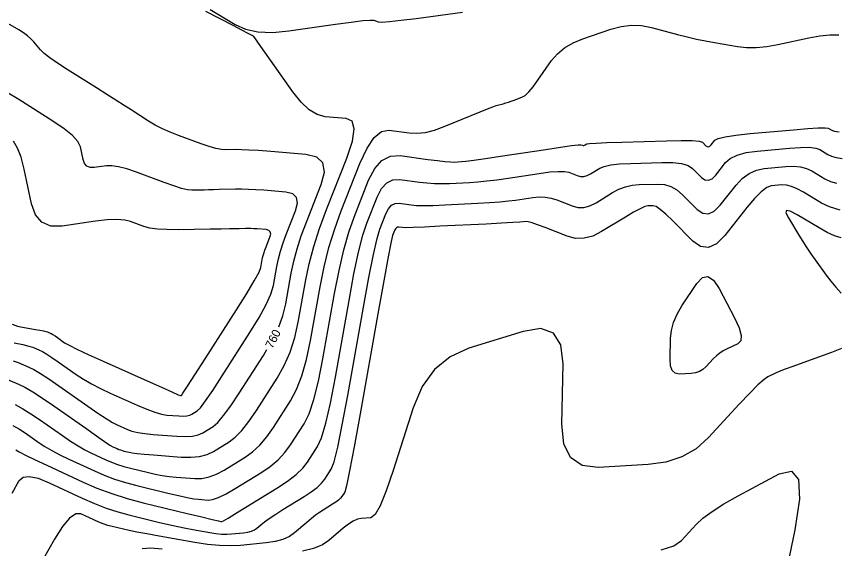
# Model space of a CAD drawing. Extents: x 2082232 to 2083549, y 592624 to 593832.
# Drawn here: x 2082303.3 to 2082370.6, y 592822.8 to 592866.4 of the extents above; entities that cross this region are included whole.
import ezdxf

# ---------------------------------------------------------------- set-up
doc = ezdxf.new("R2010")
doc.units = 0
doc.layers.add('DT_X_Contour_Major', color=7, linetype='Continuous')
doc.layers.add('DT_X_Contour_Minor', color=7, linetype='Continuous')

msp = doc.modelspace()

# ---------------------------------------------------------------- linework, layer by layer
at = {"layer": 'DT_X_Contour_Major'}
for points in [[(2082324.762, 592840.991), (2082325.097, 592841.885), (2082325.337, 592842.857), (2082325.785, 592845.376), (2082325.989, 592846.346), (2082326.264, 592847.368), (2082326.61, 592848.44), (2082327.028, 592849.564), (2082328.237, 592852.629), (2082328.499, 592853.646), (2082328.377, 592854.396), (2082327.872, 592854.881), (2082326.983, 592855.1), (2082324.102, 592855.33), (2082323.117, 592855.404), (2082322.321, 592855.455), (2082321.715, 592855.482), (2082321.299, 592855.486), (2082320.443, 592855.463), (2082320.075, 592855.488), (2082319.613, 592855.579), (2082319.057, 592855.735), (2082318.407, 592855.958), (2082316.548, 592856.64), (2082315.871, 592856.906), (2082315.236, 592857.193), (2082314.643, 592857.501), (2082314.091, 592857.829), (2082312.673, 592858.734), (2082312.097, 592859.101), (2082311.43, 592859.524), (2082310.674, 592860.002), (2082309.828, 592860.536), (2082307.451, 592862.035), (2082306.646, 592862.558), (2082306.011, 592863.002), (2082305.548, 592863.368), (2082305.256, 592863.654), (2082304.705, 592864.314), (2082304.473, 592864.56), (2082304.192, 592864.805), (2082303.861, 592865.047), (2082303.48, 592865.288), (2082302.397, 592865.929)], [(2082302.932, 592827.38), (2082303.508, 592828.398), (2082303.823, 592828.674), (2082304.338, 592828.736), (2082305.052, 592828.585), (2082305.966, 592828.221), (2082308.667, 592826.967), (2082309.666, 592826.528), (2082310.637, 592826.152), (2082311.579, 592825.839), (2082312.492, 592825.589), (2082314.891, 592825.007), (2082315.743, 592824.804), (2082316.5, 592824.633), (2082317.161, 592824.493), (2082317.727, 592824.385), (2082319.11, 592824.138), (2082319.611, 592824.062), (2082320.074, 592824.018), (2082320.5, 592824.007), (2082320.89, 592824.028), (2082321.88, 592824.128), (2082322.227, 592824.18), (2082322.526, 592824.261), (2082322.777, 592824.371), (2082322.98, 592824.51), (2082323.456, 592824.921), (2082323.693, 592825.106), (2082324.048, 592825.352), (2082324.52, 592825.659), (2082325.109, 592826.027), (2082326.837, 592827.091), (2082327.428, 592827.479), (2082327.908, 592827.844), (2082328.274, 592828.186), (2082328.528, 592828.506), (2082329.055, 592829.328), (2082329.288, 592829.936), (2082329.592, 592831.145), (2082329.968, 592832.956), (2082330.414, 592835.366), (2082331.7, 592842.596), (2082332.145, 592845.028), (2082332.517, 592846.901), (2082332.815, 592848.216), (2082333.039, 592848.972), (2082333.541, 592850.242), (2082333.75, 592850.653), (2082334.002, 592850.932), (2082334.297, 592851.08), (2082334.636, 592851.096), (2082335.594, 592850.964), (2082336.036, 592850.927), (2082336.644, 592850.915), (2082337.416, 592850.928), (2082338.353, 592850.966), (2082341.073, 592851.1), (2082342.031, 592851.154), (2082342.864, 592851.216), (2082343.574, 592851.284), (2082344.16, 592851.361), (2082345.557, 592851.573), (2082346.074, 592851.62), (2082346.577, 592851.602), (2082347.066, 592851.518), (2082347.542, 592851.368), (2082348.792, 592850.881), (2082349.266, 592850.76), (2082349.749, 592850.763), (2082350.243, 592850.889), (2082350.746, 592851.138), (2082352.101, 592851.968), (2082352.617, 592852.243), (2082353.149, 592852.443), (2082353.697, 592852.571), (2082354.262, 592852.624), (2082355.788, 592852.669), (2082356.345, 592852.628), (2082356.871, 592852.469), (2082357.367, 592852.193), (2082357.832, 592851.8), (2082359.032, 592850.597), (2082359.486, 592850.279), (2082359.951, 592850.229), (2082360.425, 592850.447), (2082360.908, 592850.933), (2082362.211, 592852.585), (2082362.722, 592853.135), (2082363.275, 592853.545), (2082363.873, 592853.815), (2082364.513, 592853.945), (2082366.279, 592854.106), (2082366.909, 592854.129), (2082367.473, 592854.077), (2082367.972, 592853.949), (2082368.405, 592853.746), (2082369.472, 592853.105), (2082369.947, 592852.882), (2082370.431, 592852.735)], [(2082303.009, 592838.201), (2082303.417, 592838.06), (2082304.31, 592837.686), (2082304.715, 592837.485), (2082305.258, 592837.162), (2082305.939, 592836.719), (2082306.759, 592836.154), (2082309.13, 592834.486), (2082309.947, 592833.921), (2082310.621, 592833.477), (2082311.152, 592833.155), (2082311.538, 592832.954), (2082312.378, 592832.579), (2082312.745, 592832.449), (2082313.217, 592832.339), (2082313.794, 592832.251), (2082314.475, 592832.182), (2082316.431, 592832.028), (2082317.113, 592832.002), (2082317.692, 592832.04), (2082318.168, 592832.142), (2082318.541, 592832.308), (2082319.398, 592832.836), (2082319.772, 592833.155), (2082320.252, 592833.714), (2082320.838, 592834.513), (2082321.529, 592835.553), (2082323.513, 592838.647), (2082323.798, 592839.128)]]:
    msp.add_lwpolyline(points, dxfattribs=at)
at = {"layer": 'DT_X_Contour_Minor'}
for points in [[(2082319.147, 592866.966), (2082321.191, 592865.721), (2082322.041, 592865.339), (2082323.058, 592865.125), (2082324.241, 592865.08), (2082325.592, 592865.203), (2082329.416, 592865.757), (2082330.688, 592865.933), (2082331.635, 592866.045), (2082332.256, 592866.094), (2082332.553, 592866.078), (2082332.911, 592865.951), (2082333.206, 592865.933), (2082333.824, 592865.974), (2082334.764, 592866.074), (2082336.026, 592866.232), (2082339.822, 592866.734)], [(2082302.215, 592836.805), (2082303.445, 592836.291), (2082303.971, 592836.035), (2082304.628, 592835.655), (2082305.416, 592835.15), (2082306.334, 592834.521), (2082308.956, 592832.676), (2082309.833, 592832.063), (2082310.496, 592831.608), (2082310.946, 592831.311), (2082311.181, 592831.172), (2082311.526, 592831.012), (2082311.658, 592830.955), (2082311.797, 592830.903), (2082311.943, 592830.857), (2082312.096, 592830.817), (2082312.513, 592830.715), (2082312.756, 592830.674), (2082313.17, 592830.625), (2082313.757, 592830.569), (2082314.517, 592830.506), (2082316.771, 592830.328), (2082317.571, 592830.307), (2082318.279, 592830.376), (2082318.896, 592830.535), (2082319.421, 592830.785), (2082320.7, 592831.573), (2082321.199, 592831.955), (2082321.737, 592832.511), (2082322.313, 592833.241), (2082322.929, 592834.144), (2082324.622, 592836.783), (2082325.206, 592837.812), (2082325.689, 592838.917), (2082326.071, 592840.099), (2082326.353, 592841.359), (2082326.968, 592844.82), (2082327.248, 592846.153), (2082327.626, 592847.557), (2082328.102, 592849.03), (2082328.676, 592850.575), (2082330.337, 592854.786), (2082330.801, 592856.174), (2082330.949, 592857.181), (2082330.779, 592857.805), (2082330.293, 592858.048), (2082328.573, 592858.185), (2082327.922, 592858.351), (2082327.262, 592858.747), (2082326.592, 592859.373), (2082325.912, 592860.229), (2082324.085, 592862.818), (2082323.485, 592863.667), (2082323.055, 592864.275), (2082322.795, 592864.641), (2082322.705, 592864.765), (2082322.692, 592864.774), (2082322.584, 592864.83), (2082322.269, 592864.994), (2082321.747, 592865.264), (2082321.018, 592865.642), (2082318.8, 592866.791)], [(2082303.181, 592834.618), (2082303.813, 592834.279), (2082304.474, 592833.876), (2082305.165, 592833.411), (2082307.048, 592832.086), (2082307.723, 592831.625), (2082308.336, 592831.235), (2082308.887, 592830.916), (2082309.375, 592830.668), (2082310.596, 592830.101), (2082311.066, 592829.898), (2082311.56, 592829.715), (2082312.078, 592829.551), (2082312.62, 592829.407), (2082314.099, 592829.048), (2082314.655, 592828.924), (2082315.217, 592828.823), (2082315.783, 592828.744), (2082316.353, 592828.688), (2082317.881, 592828.567), (2082318.462, 592828.577), (2082319.059, 592828.696), (2082319.672, 592828.924), (2082320.302, 592829.262), (2082322.002, 592830.31), (2082322.626, 592830.756), (2082323.222, 592831.309), (2082323.789, 592831.968), (2082324.329, 592832.734), (2082325.73, 592834.919), (2082326.226, 592835.843), (2082326.665, 592836.974), (2082327.045, 592838.313), (2082327.368, 592839.861), (2082328.151, 592844.264), (2082328.479, 592845.891), (2082328.878, 592847.467), (2082329.346, 592848.995), (2082329.884, 592850.472), (2082331.413, 592854.347), (2082331.991, 592855.607), (2082332.58, 592856.484), (2082333.18, 592856.976), (2082333.79, 592857.083), (2082335.432, 592856.857), (2082336.074, 592856.826), (2082336.767, 592856.902), (2082337.513, 592857.084), (2082338.311, 592857.372), (2082340.507, 592858.284), (2082341.254, 592858.591), (2082341.848, 592858.827), (2082342.288, 592858.992), (2082342.575, 592859.086), (2082343.136, 592859.243), (2082343.349, 592859.306), (2082343.57, 592859.376), (2082343.799, 592859.454), (2082344.034, 592859.539), (2082344.671, 592859.777), (2082344.932, 592859.931), (2082345.239, 592860.213), (2082345.591, 592860.624), (2082345.988, 592861.164), (2082347.108, 592862.775), (2082347.582, 592863.34), (2082348.167, 592863.826), (2082348.862, 592864.234), (2082349.668, 592864.564), (2082351.961, 592865.34), (2082352.814, 592865.567), (2082353.651, 592865.669), (2082354.473, 592865.644), (2082355.28, 592865.493), (2082357.412, 592864.921), (2082358.2, 592864.719), (2082358.966, 592864.539), (2082359.71, 592864.383), (2082360.432, 592864.249), (2082362.327, 592863.924), (2082363.067, 592863.844), (2082363.866, 592863.845), (2082364.722, 592863.928), (2082365.637, 592864.094), (2082368.155, 592864.644), (2082369.057, 592864.808), (2082369.877, 592864.888), (2082370.613, 592864.884)], [(2082303.089, 592839.664), (2082303.8, 592839.528), (2082304.31, 592839.411), (2082304.619, 592839.314), (2082305.176, 592839.081), (2082305.428, 592838.955), (2082305.767, 592838.754), (2082306.192, 592838.478), (2082306.703, 592838.125), (2082308.182, 592837.085), (2082308.771, 592836.697), (2082309.431, 592836.314), (2082310.159, 592835.935), (2082310.958, 592835.561), (2082313.181, 592834.57), (2082313.957, 592834.241), (2082314.617, 592833.997), (2082315.163, 592833.84), (2082315.593, 592833.767), (2082316.588, 592833.689), (2082316.934, 592833.676), (2082317.228, 592833.695), (2082317.47, 592833.747), (2082317.66, 592833.831), (2082318.096, 592834.1), (2082318.345, 592834.354), (2082318.768, 592834.916), (2082319.362, 592835.786), (2082320.129, 592836.963), (2082322.405, 592840.511), (2082323.165, 592841.749), (2082323.737, 592842.803), (2082324.123, 592843.671), (2082324.322, 592844.355), (2082324.602, 592845.932), (2082324.73, 592846.539), (2082324.902, 592847.179), (2082325.119, 592847.85), (2082325.38, 592848.553), (2082326.137, 592850.472), (2082326.301, 592851.108), (2082326.225, 592851.578), (2082325.908, 592851.882), (2082325.352, 592852.019), (2082323.549, 592852.163), (2082322.895, 592852.208), (2082322.288, 592852.237), (2082321.726, 592852.249), (2082321.209, 592852.245), (2082319.894, 592852.211), (2082319.428, 592852.199), (2082319.018, 592852.189), (2082318.664, 592852.182), (2082318.366, 592852.177), (2082317.646, 592852.165), (2082317.303, 592852.201), (2082316.813, 592852.317), (2082316.177, 592852.514), (2082315.394, 592852.79), (2082313.113, 592853.635), (2082312.317, 592853.906), (2082311.642, 592854.084), (2082311.088, 592854.17), (2082310.653, 592854.162), (2082309.655, 592854.02), (2082309.318, 592854.022), (2082309.053, 592854.134), (2082308.861, 592854.356), (2082308.742, 592854.688), (2082308.523, 592855.722), (2082308.32, 592856.144), (2082307.878, 592856.635), (2082307.195, 592857.195), (2082306.272, 592857.824), (2082303.491, 592859.594), (2082302.464, 592860.199)], [(2082302.997, 592832.902), (2082303.532, 592832.602), (2082303.997, 592832.3), (2082305.139, 592831.497), (2082305.613, 592831.187), (2082306.175, 592830.862), (2082306.827, 592830.52), (2082307.569, 592830.163), (2082309.666, 592829.19), (2082310.473, 592828.841), (2082311.322, 592828.526), (2082312.212, 592828.245), (2082313.144, 592827.997), (2082315.684, 592827.38), (2082316.555, 592827.174), (2082317.263, 592827.021), (2082317.808, 592826.919), (2082318.19, 592826.87), (2082318.99, 592826.807), (2082319.352, 592826.847), (2082319.838, 592827.016), (2082320.448, 592827.314), (2082321.182, 592827.739), (2082323.304, 592829.047), (2082324.053, 592829.557), (2082324.706, 592830.106), (2082325.265, 592830.696), (2082325.728, 592831.325), (2082326.838, 592833.055), (2082327.247, 592833.874), (2082327.641, 592835.031), (2082328.019, 592836.528), (2082328.383, 592838.363), (2082329.334, 592843.708), (2082329.701, 592845.603), (2082330.091, 592847.279), (2082330.502, 592848.735), (2082330.936, 592849.972), (2082332.122, 592852.978), (2082332.618, 592853.95), (2082333.215, 592854.611), (2082333.913, 592854.961), (2082334.713, 592854.999), (2082336.982, 592854.687), (2082337.754, 592854.586), (2082338.369, 592854.517), (2082338.827, 592854.48), (2082339.127, 592854.475), (2082339.718, 592854.504), (2082340.085, 592854.54), (2082340.743, 592854.626), (2082341.691, 592854.762), (2082342.93, 592854.948), (2082346.622, 592855.511), (2082347.839, 592855.693), (2082348.723, 592855.817), (2082349.274, 592855.884), (2082349.492, 592855.893), (2082349.628, 592855.84), (2082349.679, 592855.827), (2082349.732, 592855.827), (2082349.785, 592855.841), (2082349.84, 592855.868), (2082349.987, 592855.958), (2082350.207, 592855.993), (2082350.756, 592856.029), (2082351.634, 592856.067), (2082352.842, 592856.107), (2082356.501, 592856.215), (2082357.715, 592856.237), (2082358.612, 592856.223), (2082359.192, 592856.173), (2082359.454, 592856.086), (2082359.733, 592855.807), (2082359.838, 592855.733), (2082359.946, 592855.721), (2082360.056, 592855.772), (2082360.169, 592855.885), (2082360.471, 592856.268), (2082360.736, 592856.409), (2082361.305, 592856.545), (2082362.178, 592856.674), (2082363.355, 592856.798), (2082366.898, 592857.121), (2082368.072, 592857.22), (2082368.938, 592857.275), (2082369.495, 592857.285), (2082369.744, 592857.25), (2082369.997, 592857.098), (2082370.11, 592857.045), (2082370.258, 592857), (2082370.441, 592856.964), (2082370.659, 592856.935)], [(2082302.931, 592841.196), (2082303.369, 592841.039), (2082303.782, 592840.944), (2082304.853, 592840.769), (2082305.214, 592840.707), (2082305.496, 592840.653), (2082305.698, 592840.607), (2082305.821, 592840.568), (2082306.042, 592840.476), (2082306.142, 592840.426), (2082306.276, 592840.346), (2082306.445, 592840.236), (2082306.647, 592840.097), (2082307.234, 592839.684), (2082307.595, 592839.474), (2082308.24, 592839.151), (2082309.167, 592838.716), (2082310.378, 592838.169), (2082313.983, 592836.56), (2082315.168, 592836.033), (2082316.018, 592835.655), (2082316.532, 592835.429), (2082316.712, 592835.352), (2082316.744, 592835.35), (2082316.756, 592835.349), (2082316.765, 592835.35), (2082316.773, 592835.352), (2082316.779, 592835.354), (2082316.794, 592835.363), (2082316.919, 592835.554), (2082317.283, 592836.119), (2082317.887, 592837.058), (2082318.73, 592838.372), (2082321.297, 592842.375), (2082322.144, 592843.718), (2082322.762, 592844.746), (2082323.149, 592845.457), (2082323.306, 592845.853), (2082323.419, 592846.488), (2082323.471, 592846.732), (2082323.54, 592846.99), (2082323.627, 592847.26), (2082323.732, 592847.543), (2082324.037, 592848.315), (2082324.103, 592848.571), (2082324.072, 592848.76), (2082323.945, 592848.882), (2082323.721, 592848.938), (2082322.995, 592848.995), (2082322.732, 592849.014), (2082322.488, 592849.025), (2082322.262, 592849.03), (2082322.054, 592849.029), (2082321.524, 592849.015), (2082321.227, 592849.008), (2082320.733, 592848.999), (2082320.042, 592848.988), (2082319.153, 592848.973), (2082316.522, 592848.932), (2082315.607, 592848.937), (2082314.837, 592848.984), (2082314.211, 592849.073), (2082313.729, 592849.204), (2082312.636, 592849.609), (2082312.149, 592849.723), (2082311.508, 592849.763), (2082310.713, 592849.729), (2082309.763, 592849.619), (2082307.027, 592849.229), (2082306.1, 592849.234), (2082305.374, 592849.541), (2082304.848, 592850.15), (2082304.523, 592851.062), (2082303.92, 592853.896), (2082303.672, 592854.859), (2082303.378, 592855.62), (2082303.039, 592856.181)], [(2082303.231, 592830.907), (2082303.502, 592830.749), (2082304.015, 592830.489), (2082304.768, 592830.125), (2082305.763, 592829.659), (2082308.736, 592828.278), (2082309.881, 592827.784), (2082311.084, 592827.337), (2082312.346, 592826.938), (2082313.667, 592826.587), (2082317.269, 592825.712), (2082318.455, 592825.425), (2082319.309, 592825.219), (2082319.833, 592825.095), (2082320.026, 592825.052), (2082320.1, 592825.046), (2082320.243, 592825.117), (2082320.618, 592825.336), (2082321.225, 592825.703), (2082322.063, 592826.217), (2082324.607, 592827.783), (2082325.48, 592828.357), (2082326.191, 592828.904), (2082326.74, 592829.423), (2082327.128, 592829.915), (2082327.947, 592831.192), (2082328.267, 592831.905), (2082328.616, 592833.088), (2082328.994, 592834.742), (2082329.399, 592836.865), (2082330.517, 592843.152), (2082330.923, 592845.316), (2082331.304, 592847.09), (2082331.659, 592848.475), (2082331.988, 592849.472), (2082332.831, 592851.61), (2082333.184, 592852.301), (2082333.608, 592852.771), (2082334.105, 592853.02), (2082334.674, 592853.048), (2082336.288, 592852.826), (2082336.895, 592852.757), (2082337.506, 592852.716), (2082338.121, 592852.704), (2082338.74, 592852.721), (2082340.395, 592852.802), (2082341.058, 592852.847), (2082341.804, 592852.921), (2082342.633, 592853.023), (2082343.545, 592853.154), (2082346.089, 592853.542), (2082346.957, 592853.657), (2082347.65, 592853.71), (2082348.17, 592853.701), (2082348.517, 592853.631), (2082349.21, 592853.361), (2082349.472, 592853.294), (2082349.741, 592853.295), (2082350.014, 592853.365), (2082350.293, 592853.503), (2082351.044, 592853.963), (2082351.412, 592854.118), (2082351.953, 592854.236), (2082352.666, 592854.319), (2082353.552, 592854.365), (2082356.144, 592854.442), (2082357.03, 592854.432), (2082357.741, 592854.346), (2082358.279, 592854.183), (2082358.643, 592853.943), (2082359.382, 592853.202), (2082359.662, 592853.006), (2082359.948, 592852.975), (2082360.241, 592853.11), (2082360.539, 592853.409), (2082361.341, 592854.427), (2082361.729, 592854.772), (2082362.29, 592855.045), (2082363.025, 592855.244), (2082363.934, 592855.372), (2082366.589, 592855.614), (2082367.49, 592855.675), (2082368.205, 592855.676), (2082368.733, 592855.617), (2082369.075, 592855.498), (2082369.735, 592855.102), (2082370.028, 592854.964), (2082370.414, 592854.847), (2082370.892, 592854.751)], [(2082370.727, 592850.54), (2082369.865, 592850.801), (2082369.21, 592851.109), (2082367.735, 592851.995), (2082367.21, 592852.281), (2082366.741, 592852.478), (2082366.328, 592852.583), (2082365.97, 592852.599), (2082365.092, 592852.518), (2082364.72, 592852.385), (2082364.26, 592852.045), (2082363.714, 592851.498), (2082363.081, 592850.744), (2082361.278, 592848.457), (2082360.609, 592847.785), (2082359.953, 592847.483), (2082359.31, 592847.552), (2082358.681, 592847.992), (2082357.021, 592849.657), (2082356.454, 592850.203), (2082356.001, 592850.592), (2082355.66, 592850.823), (2082355.431, 592850.897), (2082354.971, 592850.883), (2082354.729, 592850.822), (2082354.346, 592850.65), (2082353.822, 592850.367), (2082353.158, 592849.973), (2082351.199, 592848.774), (2082350.471, 592848.413), (2082349.758, 592848.231), (2082349.059, 592848.227), (2082348.374, 592848.402), (2082346.567, 592849.106), (2082345.963, 592849.335), (2082345.504, 592849.494), (2082345.191, 592849.584), (2082345.025, 592849.605), (2082344.775, 592849.567), (2082344.516, 592849.546), (2082343.925, 592849.51), (2082343.003, 592849.461), (2082341.75, 592849.398), (2082337.966, 592849.211), (2082336.71, 592849.152), (2082335.781, 592849.114), (2082335.177, 592849.097), (2082334.9, 592849.102), (2082334.597, 592849.144), (2082334.49, 592849.139), (2082334.396, 592849.092), (2082334.316, 592849.004), (2082334.25, 592848.874), (2082334.091, 592848.471), (2082333.971, 592847.956), (2082333.729, 592846.713), (2082333.367, 592844.741), (2082332.882, 592842.04), (2082331.43, 592833.868), (2082330.942, 592831.17), (2082330.568, 592829.203), (2082330.309, 592827.967), (2082330.163, 592827.464), (2082329.928, 592827.096), (2082329.814, 592826.954), (2082329.65, 592826.801), (2082329.436, 592826.638), (2082329.172, 592826.464), (2082328.4, 592825.989), (2082328.099, 592825.792), (2082327.777, 592825.558), (2082327.432, 592825.288), (2082327.066, 592824.981), (2082326.059, 592824.113), (2082325.631, 592823.818), (2082325.101, 592823.585), (2082324.469, 592823.414), (2082323.736, 592823.304), (2082321.644, 592823.094), (2082320.821, 592823.05), (2082319.92, 592823.074), (2082318.941, 592823.166), (2082317.884, 592823.327), (2082314.962, 592823.848), (2082313.959, 592824.03), (2082313.142, 592824.184), (2082312.511, 592824.311), (2082312.065, 592824.41), (2082311.126, 592824.638), (2082310.768, 592824.736), (2082310.399, 592824.859), (2082310.019, 592825.006), (2082309.627, 592825.178), (2082308.569, 592825.669), (2082308.136, 592825.678), (2082307.629, 592825.336), (2082307.049, 592824.642), (2082306.396, 592823.598), (2082304.558, 592820.343)], [(2082370.812, 592848.26), (2082370.259, 592848.444), (2082369.657, 592848.716), (2082369.005, 592849.078), (2082367.201, 592850.161), (2082366.649, 592850.45), (2082366.347, 592850.504), (2082366.294, 592850.323), (2082366.491, 592849.906), (2082367.349, 592848.483), (2082367.674, 592847.957), (2082368.004, 592847.445), (2082368.34, 592846.949), (2082368.681, 592846.467), (2082369.599, 592845.203), (2082369.964, 592844.725), (2082370.368, 592844.241), (2082370.811, 592843.75)], [(2082359.744, 592837.716), (2082359.495, 592837.495), (2082359.21, 592837.331), (2082358.89, 592837.224), (2082358.534, 592837.175), (2082357.537, 592837.121), (2082357.212, 592837.182), (2082356.983, 592837.407), (2082356.851, 592837.797), (2082356.815, 592838.35), (2082356.848, 592840.044), (2082356.915, 592840.686), (2082357.093, 592841.342), (2082357.382, 592842.011), (2082357.781, 592842.693), (2082358.992, 592844.531), (2082359.448, 592845.021), (2082359.908, 592845.115), (2082360.371, 592844.811), (2082360.838, 592844.11), (2082362.089, 592841.71), (2082362.458, 592840.904), (2082362.627, 592840.284), (2082362.596, 592839.85), (2082362.366, 592839.603), (2082361.484, 592839.192), (2082361.166, 592839.025), (2082360.873, 592838.835), (2082360.604, 592838.621), (2082360.361, 592838.383), (2082359.744, 592837.716)], [(2082370.847, 592839.201), (2082370.035, 592838.895), (2082367.667, 592838.041), (2082366.862, 592837.747), (2082366.221, 592837.507), (2082365.744, 592837.32), (2082365.433, 592837.186), (2082364.821, 592836.901), (2082364.502, 592836.68), (2082364.004, 592836.229), (2082363.327, 592835.55), (2082362.471, 592834.642), (2082359.95, 592831.916), (2082358.932, 592831.011), (2082357.768, 592830.341), (2082356.458, 592829.905), (2082355.003, 592829.704), (2082350.929, 592829.48), (2082349.597, 592829.638), (2082348.655, 592830.28), (2082348.105, 592831.406), (2082347.945, 592833.015), (2082348.041, 592837.952), (2082347.864, 592839.507), (2082347.262, 592840.469), (2082346.234, 592840.838), (2082344.78, 592840.614), (2082340.337, 592839.228), (2082338.802, 592838.533), (2082337.53, 592837.488), (2082336.52, 592836.094), (2082335.773, 592834.35), (2082334.132, 592829.234), (2082333.556, 592827.552), (2082333.06, 592826.345), (2082332.645, 592825.613), (2082332.309, 592825.355), (2082331.52, 592825.3), (2082331.206, 592825.234), (2082330.855, 592825.079), (2082330.469, 592824.833), (2082330.046, 592824.498), (2082328.869, 592823.483), (2082328.333, 592823.135), (2082327.609, 592822.852), (2082326.695, 592822.634)], [(2082356.084, 592822.718), (2082357.101, 592823.064), (2082357.741, 592823.505), (2082358.948, 592824.809), (2082359.501, 592825.322), (2082360.256, 592825.881), (2082361.212, 592826.487), (2082362.37, 592827.14), (2082365.727, 592828.943), (2082366.752, 592829.165), (2082367.309, 592828.478), (2082367.398, 592826.883), (2082367.019, 592824.379), (2082365.384, 592816.491)], [(2082315.219, 592822.773), (2082314.295, 592822.874), (2082313.572, 592822.814)]]:
    msp.add_lwpolyline(points, dxfattribs=at)

# ---------------------------------------------------------------- texts
at = {"layer": 'DT_X_Contour_Major'}
msp.add_text('760', height=0.7, rotation=62.63993, dxfattribs=at).set_placement((2082324.244, 592839.147))

doc.saveas('drawing.dxf')
